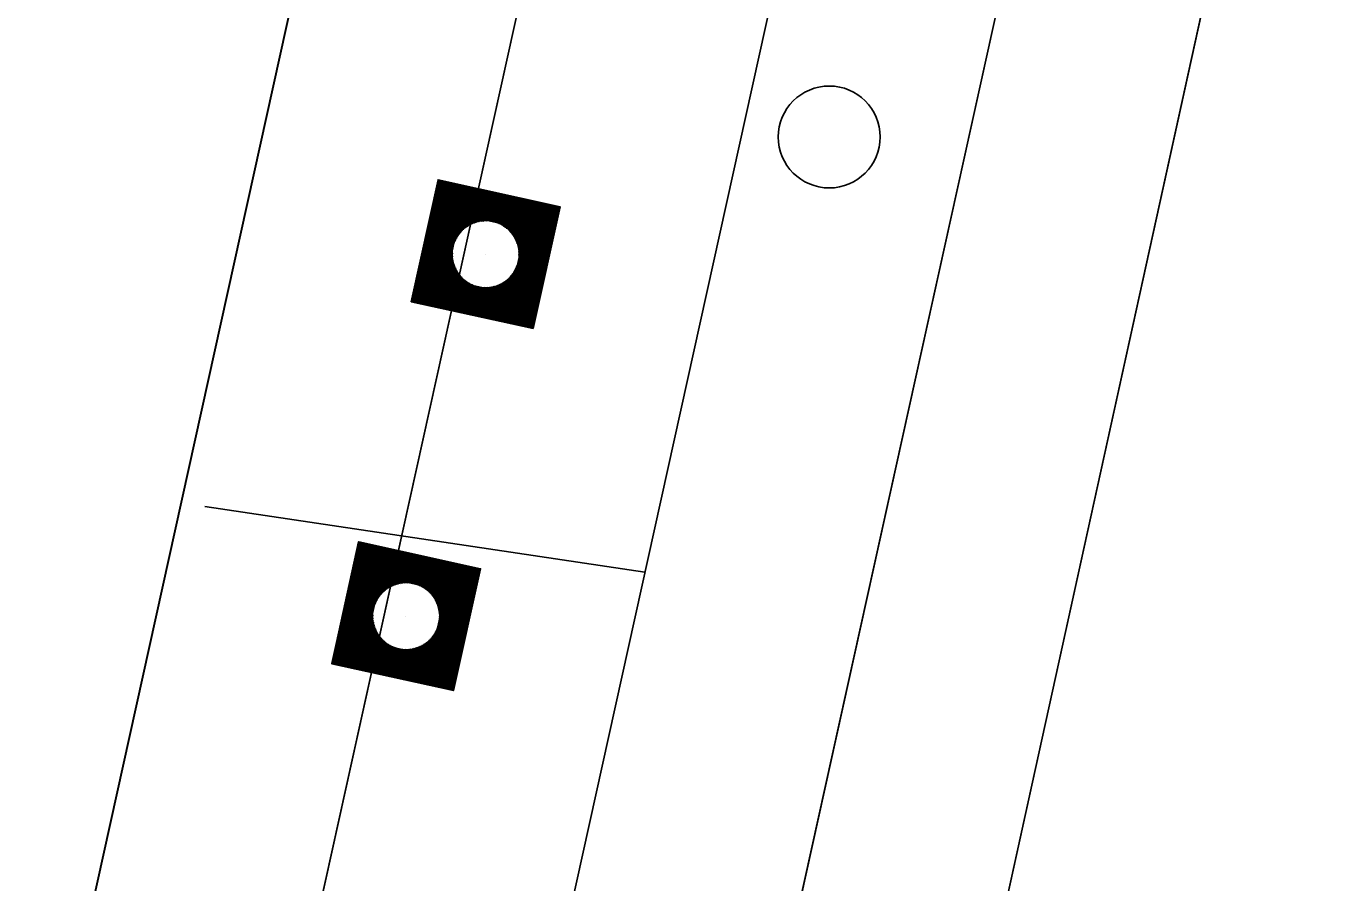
# Model space of a CAD drawing. Extents: x 14104283 to 14120882, y 8635219 to 8671666.
# Drawn here: x 14107757.4 to 14107828.5, y 8638971.5 to 8639017.7 of the extents above; entities that cross this region are included whole.
import ezdxf

# ---------------------------------------------------------------- set-up
doc = ezdxf.new("R2010")
doc.units = 0
for name, color, linetype in [('Cell', 7, 'Continuous'), ('Default', 7, 'Continuous'), ('dsnCellElements', 7, 'Continuous'), ('dsnNonPlotable', 7, 'Continuous'), ('dsnPaintExistingEdgeLineRightWhite', 7, 'Continuous'), ('dsnPaintPlaceBrokenLineWhite', 7, 'Continuous'), ('dsnPaintRemoveDoubleCenterLineYellow', 7, 'Continuous'), ('dsnPaintRemoveEdgeLineWhite', 7, 'Continuous'), ('dsnShadingPaved', 7, 'Continuous'), ('dsnStdLabel', 7, 'Continuous')]:
    doc.layers.add(name, color=color, linetype=linetype)

msp = doc.modelspace()

# ---------------------------------------------------------------- linework, layer by layer
at = {"layer": 'Cell'}
msp.add_circle((14107800.719, 8639011.727), 2.75, dxfattribs=at)
at = {"layer": 'Default'}
for p, q in [((14107601.104, 8638246.455), (14107784.411, 8639076.469)), ((14107796.128, 8639073.881), (14107763.781, 8638927.41))]:
    msp.add_line(p, q, dxfattribs=at)
at = {"layer": 'dsnCellElements'}
for centre in [(14107782.184, 8639005.4), (14107777.893, 8638985.866)]:
    msp.add_circle(centre, 1.815, dxfattribs=at)
at = {"layer": 'dsnNonPlotable'}
for p, q in [((14107782.163, 8639005.405), (14107782.162, 8639005.401)), ((14107777.871, 8638985.871), (14107777.871, 8638985.867))]:
    msp.add_line(p, q, dxfattribs=at)
at = {"layer": 'dsnPaintExistingEdgeLineRightWhite'}
for p, q in [((14107781.673, 8639064.009), (14107752.007, 8638929.681)), ((14107468.786, 8637415.993), (14107828.524, 8639053.566))]:
    msp.add_line(p, q, dxfattribs=at)
at = {"layer": 'dsnPaintPlaceBrokenLineWhite'}
msp.add_line((14107796.131, 8639073.894), (14107763.688, 8638926.99), dxfattribs=at)
at = {"layer": 'dsnPaintRemoveDoubleCenterLineYellow'}
msp.add_line((14107818.038, 8639056.041), (14107788.365, 8638921.68), dxfattribs=at)
at = {"layer": 'dsnPaintRemoveEdgeLineWhite'}
msp.add_line((14107806.275, 8639058.425), (14107776.644, 8638924.255), dxfattribs=at)
at = {"layer": 'dsnShadingPaved'}
msp.add_line((14107790.777, 8638988.246), (14107767.03, 8638991.784), dxfattribs=at)
msp.add_lwpolyline([(14107828.524, 8639053.566), (14107818.038, 8639056.041), (14107720.435, 8638614.092), (14107731.396, 8638611.426)], close=True, dxfattribs=at)
at = {"layer": 'dsnStdLabel'}
for points in [[(14107784.748, 8639001.383), (14107786.201, 8639007.963), (14107779.621, 8639009.416), (14107778.168, 8639002.837), (14107784.748, 8639001.383)], [(14107784.744, 8639001.384), (14107786.197, 8639007.96), (14107779.624, 8639009.412), (14107778.172, 8639002.839), (14107784.749, 8639001.387)], [(14107784.741, 8639001.385), (14107786.192, 8639007.958), (14107779.627, 8639009.408), (14107778.177, 8639002.842), (14107784.749, 8639001.391)], [(14107784.738, 8639001.542), (14107786.149, 8639007.93), (14107779.654, 8639009.364), (14107778.22, 8639002.87), (14107784.757, 8639001.426)], [(14107784.71, 8639001.585), (14107786.106, 8639007.902), (14107779.682, 8639009.321), (14107778.263, 8639002.897), (14107784.765, 8639001.461)], [(14107784.683, 8639001.628), (14107786.062, 8639007.875), (14107779.71, 8639009.278), (14107778.307, 8639002.925), (14107784.773, 8639001.497)], [(14107784.655, 8639001.672), (14107786.019, 8639007.847), (14107779.737, 8639009.234), (14107778.35, 8639002.953), (14107784.738, 8639001.542)], [(14107784.628, 8639001.715), (14107785.976, 8639007.819), (14107779.765, 8639009.191), (14107778.393, 8639002.98), (14107784.71, 8639001.585)], [(14107784.6, 8639001.758), (14107785.933, 8639007.792), (14107779.793, 8639009.148), (14107778.436, 8639003.008), (14107784.683, 8639001.628)], [(14107784.572, 8639001.801), (14107785.889, 8639007.764), (14107779.82, 8639009.105), (14107778.48, 8639003.035), (14107784.655, 8639001.672)], [(14107784.545, 8639001.845), (14107785.846, 8639007.737), (14107779.848, 8639009.061), (14107778.523, 8639003.063), (14107784.628, 8639001.715)], [(14107784.517, 8639001.888), (14107785.803, 8639007.709), (14107779.875, 8639009.018), (14107778.566, 8639003.091), (14107784.6, 8639001.758)], [(14107784.49, 8639001.931), (14107785.76, 8639007.681), (14107779.903, 8639008.975), (14107778.61, 8639003.118), (14107784.572, 8639001.801)], [(14107784.462, 8639001.974), (14107785.716, 8639007.654), (14107779.931, 8639008.932), (14107778.653, 8639003.146), (14107784.545, 8639001.845)], [(14107784.434, 8639002.018), (14107785.673, 8639007.626), (14107779.958, 8639008.888), (14107778.696, 8639003.174), (14107784.517, 8639001.888)], [(14107784.407, 8639002.061), (14107785.63, 8639007.598), (14107779.986, 8639008.845), (14107778.739, 8639003.201), (14107784.49, 8639001.931)], [(14107784.379, 8639002.104), (14107785.586, 8639007.571), (14107780.013, 8639008.802), (14107778.783, 8639003.229), (14107784.462, 8639001.974)], [(14107784.351, 8639002.148), (14107785.543, 8639007.543), (14107780.041, 8639008.758), (14107778.826, 8639003.256), (14107784.434, 8639002.018)], [(14107784.324, 8639002.191), (14107785.5, 8639007.516), (14107780.069, 8639008.715), (14107778.869, 8639003.284), (14107784.407, 8639002.061)], [(14107784.296, 8639002.234), (14107785.457, 8639007.488), (14107780.096, 8639008.672), (14107778.912, 8639003.312), (14107784.379, 8639002.104)], [(14107784.269, 8639002.277), (14107785.413, 8639007.46), (14107780.124, 8639008.629), (14107778.956, 8639003.339), (14107784.351, 8639002.148)], [(14107784.241, 8639002.321), (14107785.37, 8639007.433), (14107780.152, 8639008.585), (14107778.999, 8639003.367), (14107784.324, 8639002.191)], [(14107784.213, 8639002.364), (14107785.327, 8639007.405), (14107780.179, 8639008.542), (14107779.042, 8639003.394), (14107784.296, 8639002.234)], [(14107784.186, 8639002.407), (14107785.284, 8639007.378), (14107780.207, 8639008.499), (14107779.086, 8639003.422), (14107784.269, 8639002.277)], [(14107784.158, 8639002.45), (14107785.24, 8639007.35), (14107780.234, 8639008.456), (14107779.129, 8639003.45), (14107784.241, 8639002.321)], [(14107784.131, 8639002.494), (14107785.197, 8639007.322), (14107780.262, 8639008.412), (14107779.172, 8639003.477), (14107784.213, 8639002.364)], [(14107784.103, 8639002.537), (14107785.154, 8639007.295), (14107780.29, 8639008.369), (14107779.215, 8639003.505), (14107784.186, 8639002.407)], [(14107784.075, 8639002.58), (14107785.11, 8639007.267), (14107780.317, 8639008.326), (14107779.259, 8639003.533), (14107784.158, 8639002.45)], [(14107784.048, 8639002.624), (14107785.067, 8639007.239), (14107780.345, 8639008.282), (14107779.302, 8639003.56), (14107784.131, 8639002.494)], [(14107784.02, 8639002.667), (14107785.024, 8639007.212), (14107780.372, 8639008.239), (14107779.345, 8639003.588), (14107784.103, 8639002.537)], [(14107783.992, 8639002.71), (14107784.981, 8639007.184), (14107780.4, 8639008.196), (14107779.388, 8639003.615), (14107784.075, 8639002.58)], [(14107783.965, 8639002.753), (14107784.937, 8639007.157), (14107780.428, 8639008.153), (14107779.432, 8639003.643), (14107784.048, 8639002.624)], [(14107783.937, 8639002.797), (14107784.894, 8639007.129), (14107780.455, 8639008.109), (14107779.475, 8639003.671), (14107784.02, 8639002.667)], [(14107783.91, 8639002.84), (14107784.851, 8639007.101), (14107780.483, 8639008.066), (14107779.518, 8639003.698), (14107783.992, 8639002.71)], [(14107783.882, 8639002.883), (14107784.807, 8639007.074), (14107780.511, 8639008.023), (14107779.562, 8639003.726), (14107783.965, 8639002.753)], [(14107783.854, 8639002.926), (14107784.764, 8639007.046), (14107780.538, 8639007.979), (14107779.605, 8639003.753), (14107783.937, 8639002.797)], [(14107783.827, 8639002.97), (14107784.721, 8639007.019), (14107780.566, 8639007.936), (14107779.648, 8639003.781), (14107783.91, 8639002.84)], [(14107783.799, 8639003.013), (14107784.678, 8639006.991), (14107780.593, 8639007.893), (14107779.691, 8639003.809), (14107783.882, 8639002.883)], [(14107783.771, 8639003.056), (14107784.634, 8639006.963), (14107780.621, 8639007.85), (14107779.735, 8639003.836), (14107783.854, 8639002.926)], [(14107783.744, 8639003.1), (14107784.591, 8639006.936), (14107780.649, 8639007.806), (14107779.778, 8639003.864), (14107783.827, 8639002.97)], [(14107783.716, 8639003.143), (14107784.548, 8639006.908), (14107780.676, 8639007.763), (14107779.821, 8639003.892), (14107783.799, 8639003.013)], [(14107783.689, 8639003.186), (14107784.505, 8639006.88), (14107780.704, 8639007.72), (14107779.864, 8639003.919), (14107783.771, 8639003.056)], [(14107783.661, 8639003.229), (14107784.461, 8639006.853), (14107780.732, 8639007.677), (14107779.908, 8639003.947), (14107783.744, 8639003.1)], [(14107783.633, 8639003.273), (14107784.418, 8639006.825), (14107780.759, 8639007.633), (14107779.951, 8639003.974), (14107783.716, 8639003.143)], [(14107783.606, 8639003.316), (14107784.375, 8639006.798), (14107780.787, 8639007.59), (14107779.994, 8639004.002), (14107783.689, 8639003.186)], [(14107783.578, 8639003.359), (14107784.331, 8639006.77), (14107780.814, 8639007.547), (14107780.038, 8639004.03), (14107783.661, 8639003.229)], [(14107782.234, 8639007.196), (14107780.842, 8639007.503), (14107780.534, 8639006.111)], [(14107782.077, 8639007.193), (14107780.87, 8639007.46), (14107780.603, 8639006.252)], [(14107781.959, 8639007.182), (14107780.897, 8639007.417), (14107780.663, 8639006.355)], [(14107781.86, 8639007.167), (14107780.925, 8639007.374), (14107780.718, 8639006.438)], [(14107781.774, 8639007.149), (14107780.952, 8639007.33), (14107780.771, 8639006.509)], [(14107781.696, 8639007.129), (14107780.98, 8639007.287), (14107780.822, 8639006.571)], [(14107781.625, 8639007.107), (14107781.008, 8639007.244), (14107780.871, 8639006.626)], [(14107781.56, 8639007.085), (14107781.035, 8639007.201), (14107780.919, 8639006.676)], [(14107781.499, 8639007.061), (14107781.063, 8639007.157), (14107780.967, 8639006.721)], [(14107781.442, 8639007.036), (14107781.091, 8639007.114), (14107781.013, 8639006.762)], [(14107781.389, 8639007.011), (14107781.118, 8639007.071), (14107781.058, 8639006.8)], [(14107781.338, 8639006.985), (14107781.146, 8639007.027), (14107781.103, 8639006.835)], [(14107781.29, 8639006.958), (14107781.173, 8639006.984), (14107781.148, 8639006.867)], [(14107781.245, 8639006.931), (14107781.201, 8639006.941), (14107781.191, 8639006.897)], [(14107783.981, 8639005.35), (14107784.288, 8639006.742), (14107782.896, 8639007.05)], [(14107783.978, 8639005.507), (14107784.245, 8639006.715), (14107783.037, 8639006.981)], [(14107783.967, 8639005.625), (14107784.202, 8639006.687), (14107783.14, 8639006.922)], [(14107783.952, 8639005.724), (14107784.158, 8639006.659), (14107783.223, 8639006.866)], [(14107783.934, 8639005.811), (14107784.115, 8639006.632), (14107783.294, 8639006.813)], [(14107783.914, 8639005.888), (14107784.072, 8639006.604), (14107783.356, 8639006.762)], [(14107783.892, 8639005.959), (14107784.029, 8639006.577), (14107783.411, 8639006.713)], [(14107783.869, 8639006.024), (14107783.985, 8639006.549), (14107783.461, 8639006.665)], [(14107783.846, 8639006.085), (14107783.942, 8639006.521), (14107783.506, 8639006.618)], [(14107783.821, 8639006.142), (14107783.899, 8639006.494), (14107783.547, 8639006.572)], [(14107783.796, 8639006.195), (14107783.855, 8639006.466), (14107783.585, 8639006.526)], [(14107783.77, 8639006.246), (14107783.812, 8639006.439), (14107783.62, 8639006.481)], [(14107783.743, 8639006.294), (14107783.769, 8639006.411), (14107783.652, 8639006.437)], [(14107783.716, 8639006.34), (14107783.726, 8639006.383), (14107783.682, 8639006.393)], [(14107780.388, 8639005.45), (14107780.081, 8639004.057), (14107781.473, 8639003.75)], [(14107780.391, 8639005.293), (14107780.124, 8639004.085), (14107781.332, 8639003.818)], [(14107780.402, 8639005.174), (14107780.167, 8639004.113), (14107781.229, 8639003.878)], [(14107780.417, 8639005.075), (14107780.211, 8639004.14), (14107781.146, 8639003.934)], [(14107780.435, 8639004.989), (14107780.254, 8639004.168), (14107781.075, 8639003.986)], [(14107780.455, 8639004.911), (14107780.297, 8639004.195), (14107781.013, 8639004.037)], [(14107780.477, 8639004.841), (14107780.341, 8639004.223), (14107780.958, 8639004.087)], [(14107780.5, 8639004.775), (14107780.384, 8639004.251), (14107780.909, 8639004.135)], [(14107780.523, 8639004.715), (14107780.427, 8639004.278), (14107780.863, 8639004.182)], [(14107780.548, 8639004.658), (14107780.47, 8639004.306), (14107780.822, 8639004.228)], [(14107780.573, 8639004.604), (14107780.514, 8639004.333), (14107780.784, 8639004.274)], [(14107780.599, 8639004.554), (14107780.557, 8639004.361), (14107780.749, 8639004.319)], [(14107780.626, 8639004.506), (14107780.6, 8639004.389), (14107780.717, 8639004.363)], [(14107783.523, 8639003.446), (14107783.766, 8639004.547)], [(14107783.551, 8639003.402), (14107783.835, 8639004.688)], [(14107780.653, 8639004.46), (14107780.643, 8639004.416), (14107780.687, 8639004.407)], [(14107782.98, 8639003.789), (14107783.357, 8639003.705)], [(14107783.031, 8639003.815), (14107783.33, 8639003.749)], [(14107783.079, 8639003.841), (14107783.302, 8639003.792)], [(14107783.124, 8639003.868), (14107783.274, 8639003.835)], [(14107783.274, 8639003.835), (14107783.311, 8639004)], [(14107783.302, 8639003.792), (14107783.356, 8639004.038)], [(14107783.33, 8639003.749), (14107783.403, 8639004.079)], [(14107783.357, 8639003.705), (14107783.45, 8639004.124)], [(14107783.385, 8639003.662), (14107783.498, 8639004.173)], [(14107783.412, 8639003.619), (14107783.547, 8639004.228)], [(14107783.44, 8639003.576), (14107783.598, 8639004.29)], [(14107783.468, 8639003.532), (14107783.651, 8639004.361)], [(14107783.495, 8639003.489), (14107783.706, 8639004.444)], [(14107782.135, 8639003.604), (14107783.633, 8639003.273)], [(14107782.292, 8639003.606), (14107783.606, 8639003.316)], [(14107782.41, 8639003.617), (14107783.578, 8639003.359)], [(14107782.509, 8639003.633), (14107783.551, 8639003.402)], [(14107782.595, 8639003.651), (14107783.523, 8639003.446)], [(14107782.673, 8639003.671), (14107783.495, 8639003.489)], [(14107782.744, 8639003.692), (14107783.468, 8639003.532)], [(14107782.809, 8639003.715), (14107783.44, 8639003.576)], [(14107782.87, 8639003.739), (14107783.412, 8639003.619)], [(14107782.927, 8639003.763), (14107783.385, 8639003.662)], [(14107780.457, 8638981.849), (14107781.91, 8638988.429), (14107775.33, 8638989.882), (14107773.877, 8638983.302), (14107780.457, 8638981.849)], [(14107780.453, 8638981.85), (14107781.905, 8638988.426), (14107775.333, 8638989.878), (14107773.881, 8638983.305), (14107780.457, 8638981.853)], [(14107780.449, 8638981.851), (14107781.901, 8638988.423), (14107775.336, 8638989.873), (14107773.886, 8638983.308), (14107780.458, 8638981.856)], [(14107780.447, 8638982.007), (14107781.858, 8638988.396), (14107775.363, 8638989.83), (14107773.929, 8638983.336), (14107780.466, 8638981.892)], [(14107780.419, 8638982.051), (14107781.814, 8638988.368), (14107775.391, 8638989.787), (14107773.972, 8638983.363), (14107780.474, 8638981.927)], [(14107780.392, 8638982.094), (14107781.771, 8638988.34), (14107775.418, 8638989.744), (14107774.015, 8638983.391), (14107780.482, 8638981.963)], [(14107780.364, 8638982.137), (14107781.728, 8638988.313), (14107775.446, 8638989.7), (14107774.059, 8638983.418), (14107780.447, 8638982.007)], [(14107780.336, 8638982.181), (14107781.685, 8638988.285), (14107775.474, 8638989.657), (14107774.102, 8638983.446), (14107780.419, 8638982.051)], [(14107780.309, 8638982.224), (14107781.641, 8638988.258), (14107775.501, 8638989.614), (14107774.145, 8638983.474), (14107780.392, 8638982.094)], [(14107780.281, 8638982.267), (14107781.598, 8638988.23), (14107775.529, 8638989.57), (14107774.188, 8638983.501), (14107780.364, 8638982.137)], [(14107780.254, 8638982.31), (14107781.555, 8638988.202), (14107775.557, 8638989.527), (14107774.232, 8638983.529), (14107780.336, 8638982.181)], [(14107780.226, 8638982.354), (14107781.512, 8638988.175), (14107775.584, 8638989.484), (14107774.275, 8638983.556), (14107780.309, 8638982.224)], [(14107780.198, 8638982.397), (14107781.468, 8638988.147), (14107775.612, 8638989.441), (14107774.318, 8638983.584), (14107780.281, 8638982.267)], [(14107780.171, 8638982.44), (14107781.425, 8638988.12), (14107775.639, 8638989.397), (14107774.362, 8638983.612), (14107780.254, 8638982.31)], [(14107780.143, 8638982.483), (14107781.382, 8638988.092), (14107775.667, 8638989.354), (14107774.405, 8638983.639), (14107780.226, 8638982.354)], [(14107780.115, 8638982.527), (14107781.338, 8638988.064), (14107775.695, 8638989.311), (14107774.448, 8638983.667), (14107780.198, 8638982.397)], [(14107780.088, 8638982.57), (14107781.295, 8638988.037), (14107775.722, 8638989.267), (14107774.491, 8638983.695), (14107780.171, 8638982.44)], [(14107780.06, 8638982.613), (14107781.252, 8638988.009), (14107775.75, 8638989.224), (14107774.535, 8638983.722), (14107780.143, 8638982.483)], [(14107780.033, 8638982.657), (14107781.209, 8638987.981), (14107775.777, 8638989.181), (14107774.578, 8638983.75), (14107780.115, 8638982.527)], [(14107780.005, 8638982.7), (14107781.165, 8638987.954), (14107775.805, 8638989.138), (14107774.621, 8638983.777), (14107780.088, 8638982.57)], [(14107779.977, 8638982.743), (14107781.122, 8638987.926), (14107775.833, 8638989.094), (14107774.665, 8638983.805), (14107780.06, 8638982.613)], [(14107779.95, 8638982.786), (14107781.079, 8638987.899), (14107775.86, 8638989.051), (14107774.708, 8638983.833), (14107780.033, 8638982.657)], [(14107779.922, 8638982.83), (14107781.036, 8638987.871), (14107775.888, 8638989.008), (14107774.751, 8638983.86), (14107780.005, 8638982.7)], [(14107779.895, 8638982.873), (14107780.992, 8638987.843), (14107775.916, 8638988.965), (14107774.794, 8638983.888), (14107779.977, 8638982.743)], [(14107779.867, 8638982.916), (14107780.949, 8638987.816), (14107775.943, 8638988.921), (14107774.838, 8638983.915), (14107779.95, 8638982.786)], [(14107779.839, 8638982.96), (14107780.906, 8638987.788), (14107775.971, 8638988.878), (14107774.881, 8638983.943), (14107779.922, 8638982.83)], [(14107779.812, 8638983.003), (14107780.862, 8638987.76), (14107775.998, 8638988.835), (14107774.924, 8638983.971), (14107779.895, 8638982.873)], [(14107779.784, 8638983.046), (14107780.819, 8638987.733), (14107776.026, 8638988.791), (14107774.967, 8638983.998), (14107779.867, 8638982.916)], [(14107779.756, 8638983.089), (14107780.776, 8638987.705), (14107776.054, 8638988.748), (14107775.011, 8638984.026), (14107779.839, 8638982.96)], [(14107779.729, 8638983.133), (14107780.733, 8638987.678), (14107776.081, 8638988.705), (14107775.054, 8638984.054), (14107779.812, 8638983.003)], [(14107779.701, 8638983.176), (14107780.689, 8638987.65), (14107776.109, 8638988.662), (14107775.097, 8638984.081), (14107779.784, 8638983.046)], [(14107779.674, 8638983.219), (14107780.646, 8638987.622), (14107776.137, 8638988.618), (14107775.141, 8638984.109), (14107779.756, 8638983.089)], [(14107779.646, 8638983.262), (14107780.603, 8638987.595), (14107776.164, 8638988.575), (14107775.184, 8638984.136), (14107779.729, 8638983.133)], [(14107779.618, 8638983.306), (14107780.56, 8638987.567), (14107776.192, 8638988.532), (14107775.227, 8638984.164), (14107779.701, 8638983.176)], [(14107779.591, 8638983.349), (14107780.516, 8638987.54), (14107776.219, 8638988.489), (14107775.27, 8638984.192), (14107779.674, 8638983.219)], [(14107779.563, 8638983.392), (14107780.473, 8638987.512), (14107776.247, 8638988.445), (14107775.314, 8638984.219), (14107779.646, 8638983.262)], [(14107779.536, 8638983.436), (14107780.43, 8638987.484), (14107776.275, 8638988.402), (14107775.357, 8638984.247), (14107779.618, 8638983.306)], [(14107779.508, 8638983.479), (14107780.386, 8638987.457), (14107776.302, 8638988.359), (14107775.4, 8638984.275), (14107779.591, 8638983.349)], [(14107779.48, 8638983.522), (14107780.343, 8638987.429), (14107776.33, 8638988.315), (14107775.443, 8638984.302), (14107779.563, 8638983.392)], [(14107779.453, 8638983.565), (14107780.3, 8638987.401), (14107776.357, 8638988.272), (14107775.487, 8638984.33), (14107779.536, 8638983.436)], [(14107779.425, 8638983.609), (14107780.257, 8638987.374), (14107776.385, 8638988.229), (14107775.53, 8638984.357), (14107779.508, 8638983.479)], [(14107779.397, 8638983.652), (14107780.213, 8638987.346), (14107776.413, 8638988.186), (14107775.573, 8638984.385), (14107779.48, 8638983.522)], [(14107779.37, 8638983.695), (14107780.17, 8638987.319), (14107776.44, 8638988.142), (14107775.617, 8638984.413), (14107779.453, 8638983.565)], [(14107779.342, 8638983.738), (14107780.127, 8638987.291), (14107776.468, 8638988.099), (14107775.66, 8638984.44), (14107779.425, 8638983.609)], [(14107779.315, 8638983.782), (14107780.084, 8638987.263), (14107776.496, 8638988.056), (14107775.703, 8638984.468), (14107779.397, 8638983.652)], [(14107779.287, 8638983.825), (14107780.04, 8638987.236), (14107776.523, 8638988.013), (14107775.746, 8638984.495), (14107779.37, 8638983.695)], [(14107777.943, 8638987.662), (14107776.551, 8638987.969), (14107776.243, 8638986.577)], [(14107777.786, 8638987.659), (14107776.578, 8638987.926), (14107776.312, 8638986.718)], [(14107777.668, 8638987.648), (14107776.606, 8638987.883), (14107776.372, 8638986.821)], [(14107777.569, 8638987.633), (14107776.634, 8638987.839), (14107776.427, 8638986.904)], [(14107777.482, 8638987.615), (14107776.661, 8638987.796), (14107776.48, 8638986.975)], [(14107777.405, 8638987.595), (14107776.689, 8638987.753), (14107776.531, 8638987.037)], [(14107777.334, 8638987.573), (14107776.716, 8638987.71), (14107776.58, 8638987.092)], [(14107777.269, 8638987.55), (14107776.744, 8638987.666), (14107776.628, 8638987.142)], [(14107777.208, 8638987.527), (14107776.772, 8638987.623), (14107776.675, 8638987.187)], [(14107777.151, 8638987.502), (14107776.799, 8638987.58), (14107776.722, 8638987.228)], [(14107777.098, 8638987.477), (14107776.827, 8638987.537), (14107776.767, 8638987.266)], [(14107777.047, 8638987.451), (14107776.855, 8638987.493), (14107776.812, 8638987.301)], [(14107776.999, 8638987.424), (14107776.882, 8638987.45), (14107776.856, 8638987.333)], [(14107779.689, 8638985.816), (14107779.997, 8638987.208), (14107778.605, 8638987.516)], [(14107779.687, 8638985.973), (14107779.954, 8638987.181), (14107778.746, 8638987.447)], [(14107776.953, 8638987.397), (14107776.91, 8638987.407), (14107776.9, 8638987.363)], [(14107779.676, 8638986.091), (14107779.91, 8638987.153), (14107778.849, 8638987.387)], [(14107779.661, 8638986.19), (14107779.867, 8638987.125), (14107778.932, 8638987.332)], [(14107779.643, 8638986.277), (14107779.824, 8638987.098), (14107779.003, 8638987.279)], [(14107779.622, 8638986.354), (14107779.781, 8638987.07), (14107779.065, 8638987.228)], [(14107779.601, 8638986.425), (14107779.737, 8638987.042), (14107779.12, 8638987.179)], [(14107779.578, 8638986.49), (14107779.694, 8638987.015), (14107779.169, 8638987.131)], [(14107779.554, 8638986.551), (14107779.651, 8638986.987), (14107779.214, 8638987.084)], [(14107779.53, 8638986.608), (14107779.608, 8638986.96), (14107779.256, 8638987.037)], [(14107779.504, 8638986.661), (14107779.564, 8638986.932), (14107779.293, 8638986.992)], [(14107779.478, 8638986.712), (14107779.521, 8638986.904), (14107779.328, 8638986.947)], [(14107779.452, 8638986.76), (14107779.478, 8638986.877), (14107779.361, 8638986.903)], [(14107779.425, 8638986.805), (14107779.434, 8638986.849), (14107779.391, 8638986.859)], [(14107776.097, 8638985.915), (14107775.79, 8638984.523), (14107777.182, 8638984.216)], [(14107776.1, 8638985.758), (14107775.833, 8638984.551), (14107777.041, 8638984.284)], [(14107776.111, 8638985.64), (14107775.876, 8638984.578), (14107776.938, 8638984.344)], [(14107776.126, 8638985.541), (14107775.919, 8638984.606), (14107776.855, 8638984.399)], [(14107776.144, 8638985.455), (14107775.963, 8638984.634), (14107776.784, 8638984.452)], [(14107776.164, 8638985.377), (14107776.006, 8638984.661), (14107776.722, 8638984.503)], [(14107776.186, 8638985.306), (14107776.049, 8638984.689), (14107776.667, 8638984.552)], [(14107776.208, 8638985.241), (14107776.093, 8638984.716), (14107776.617, 8638984.6)], [(14107776.232, 8638985.18), (14107776.136, 8638984.744), (14107776.572, 8638984.648)], [(14107776.257, 8638985.124), (14107776.179, 8638984.772), (14107776.531, 8638984.694)], [(14107776.282, 8638985.07), (14107776.222, 8638984.799), (14107776.493, 8638984.739)], [(14107776.308, 8638985.019), (14107776.266, 8638984.827), (14107776.458, 8638984.784)], [(14107776.335, 8638984.971), (14107776.309, 8638984.854), (14107776.426, 8638984.829)], [(14107776.362, 8638984.926), (14107776.352, 8638984.882), (14107776.396, 8638984.872)], [(14107779.066, 8638984.171), (14107779.158, 8638984.59)], [(14107779.094, 8638984.128), (14107779.207, 8638984.639)], [(14107779.121, 8638984.085), (14107779.256, 8638984.694)], [(14107779.149, 8638984.041), (14107779.307, 8638984.756)], [(14107779.176, 8638983.998), (14107779.36, 8638984.827)], [(14107779.204, 8638983.955), (14107779.415, 8638984.91)], [(14107779.232, 8638983.912), (14107779.475, 8638985.013)], [(14107779.259, 8638983.868), (14107779.543, 8638985.154)], [(14107777.843, 8638984.069), (14107779.342, 8638983.738)], [(14107778, 8638984.072), (14107779.315, 8638983.782)], [(14107778.119, 8638984.083), (14107779.287, 8638983.825)], [(14107778.218, 8638984.098), (14107779.259, 8638983.868)], [(14107778.304, 8638984.116), (14107779.232, 8638983.912)], [(14107778.382, 8638984.136), (14107779.204, 8638983.955)], [(14107778.453, 8638984.158), (14107779.176, 8638983.998)], [(14107778.518, 8638984.181), (14107779.149, 8638984.041)], [(14107778.578, 8638984.205), (14107779.121, 8638984.085)], [(14107778.635, 8638984.229), (14107779.094, 8638984.128)], [(14107778.689, 8638984.254), (14107779.066, 8638984.171)], [(14107778.739, 8638984.28), (14107779.038, 8638984.214)], [(14107778.787, 8638984.307), (14107779.011, 8638984.258)], [(14107778.833, 8638984.334), (14107778.983, 8638984.301)], [(14107778.983, 8638984.301), (14107779.019, 8638984.465)], [(14107779.011, 8638984.258), (14107779.065, 8638984.503)], [(14107779.038, 8638984.214), (14107779.111, 8638984.545)]]:
    msp.add_lwpolyline(points, dxfattribs=at)

doc.saveas('drawing.dxf')
